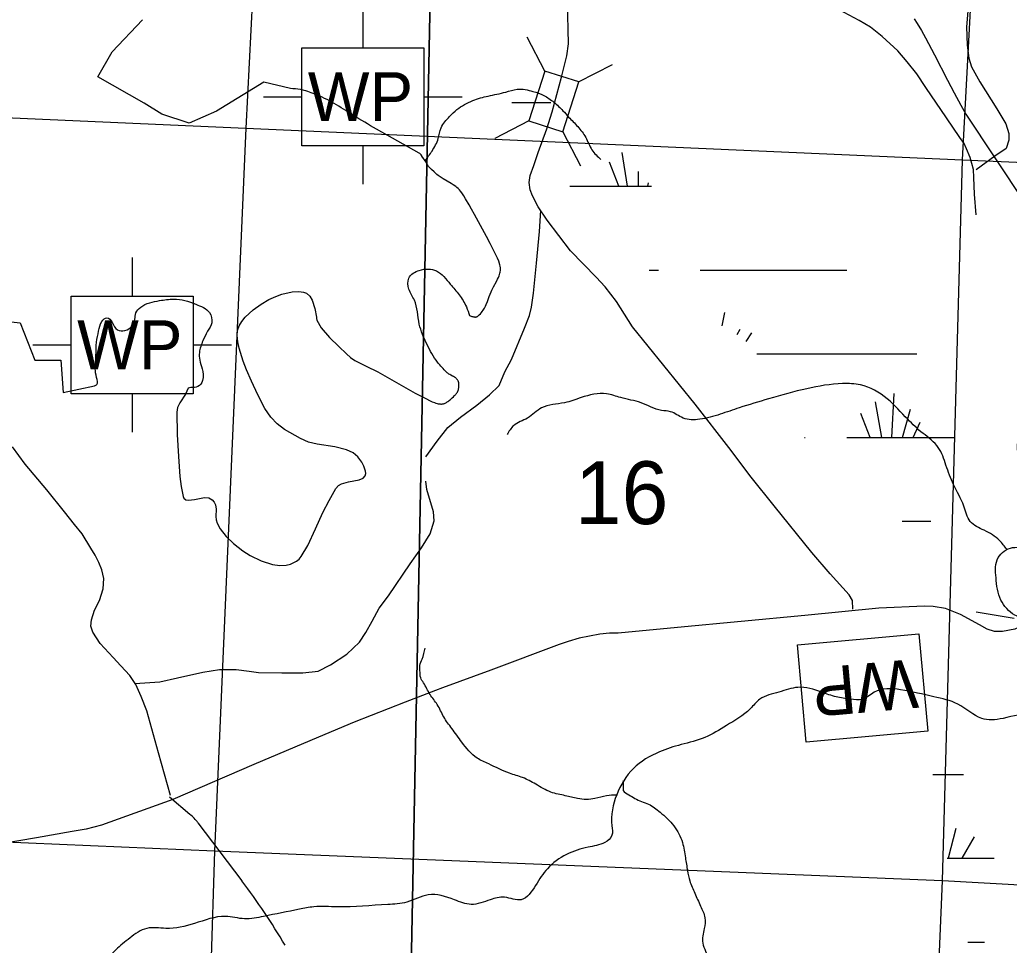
# Model space of a CAD drawing. Extents: x 1219626 to 1426462, y 456797 to 752399.
# Drawn here: x 1260188 to 1267275, y 707660 to 714290 of the extents above; entities that cross this region are included whole.
import ezdxf

# ---------------------------------------------------------------- set-up
doc = ezdxf.new("R2010")
doc.units = 0
for name, color, linetype in [('Bridges and Drawbridges Local Roads', 7, 'Continuous'), ('Culture', 7, 'Continuous'), ('Lakes and Ponds', 7, 'Continuous'), ('Local Roads Improved', 7, 'Continuous'), ('Local Roads Paved', 7, 'Continuous'), ('Local Roads Unimproved', 7, 'Continuous'), ('Narrow River Creek and Branch and Slough', 7, 'Continuous'), ('Quad Borders', 7, 'Continuous'), ('Section Lines', 7, 'Continuous'), ('Section Numbers', 7, 'Continuous'), ('Swamps', 7, 'Continuous')]:
    doc.layers.add(name, color=color, linetype=linetype)

msp = doc.modelspace()

# ---------------------------------------------------------------- linework, layer by layer
at = {"layer": 'Bridges and Drawbridges Local Roads'}
for p, q in [((1263948.1, 713922.7), (1263821.6, 714166.8)), ((1264190.5, 713844.5), (1264434.6, 713971)), ((1263948.1, 713922.7), (1263834.8, 713565.2)), ((1264192.2, 713845.3), (1263948.1, 713922.7)), ((1264078.8, 713487.9), (1264192.2, 713845.3)), ((1263834.8, 713565.2), (1263590.7, 713438.7)), ((1263834.8, 713565.2), (1264078.8, 713487.9)), ((1264078.8, 713487.9), (1264205.4, 713243.8)), ((1267310.3, 710001.6), (1267038.8, 710045.1))]:
    msp.add_line(p, q, dxfattribs=at)
at = {"layer": 'Culture'}
for p, q in [((1262644.9, 714363.5), (1262644.9, 714088.5)), ((1261933.4, 713737.9), (1262208.4, 713737.9)), ((1263081.5, 713737.9), (1263356.4, 713737.9)), ((1262644.9, 713387.2), (1262644.9, 713112.2)), ((1260992.6, 712586.1), (1260992.6, 712311.1)), ((1260281.1, 711960.4), (1260556.1, 711960.4)), ((1261429.1, 711960.4), (1261704.1, 711960.4)), ((1260992.6, 711609.7), (1260992.6, 711334.7))]:
    msp.add_line(p, q, dxfattribs=at)
for points in [[(1262208.4, 714088.5), (1263081.5, 714088.5), (1263081.5, 713387.2), (1262208.4, 713387.2)], [(1260556.1, 712311.1), (1261429.1, 712311.1), (1261429.1, 711609.7), (1260556.1, 711609.7)], [(1266691.1, 709192.8), (1265821.7, 709114.2), (1265758.5, 709812.7), (1266628, 709891.3)]]:
    msp.add_lwpolyline(points, close=True, dxfattribs=at)
at = {"layer": 'Lakes and Ponds'}
for points in [[(1262126.2, 713798.1), (1261935.7, 713842.6), (1261597.1, 713635.4), (1261401.9, 713549.7), (1261205.7, 713613.5), (1261079, 713692.7), (1260746.5, 713880.4), (1260850.1, 714059.7), (1261066.7, 714290.4)], [(1263068.6, 713313.3), (1263066.8, 713316.4), (1263062.9, 713321.8), (1263059.9, 713325.6), (1263057.4, 713328.3), (1263055.5, 713330.1), (1263052.5, 713332.5), (1263049.3, 713334.6), (1262896.2, 713420.2), (1262743.2, 713505.9)], [(1263410.3, 712170.7), (1263413.8, 712169.5), (1263420.7, 712167.1), (1263426.9, 712165), (1263432.4, 712163.3), (1263437.3, 712162.1), (1263441.6, 712161.3), (1263445.3, 712160.8), (1263448.5, 712160.6), (1263451.2, 712160.6), (1263453.6, 712160.8), (1263455.7, 712161), (1263459.2, 712161.8), (1263461.8, 712162.7), (1263463.7, 712163.6), (1263466.4, 712165.1), (1263469.1, 712167.1), (1263479.1, 712175.9), (1263487.6, 712184.6), (1263494.8, 712193.1), (1263501.1, 712201.3), (1263506.5, 712209.2), (1263515.7, 712224.4), (1263522.8, 712238.2), (1263528.5, 712250.6), (1263537.6, 712272.7), (1263550.3, 712306.7), (1263556.9, 712323.9), (1263564, 712341), (1263569.5, 712353.1), (1263581, 712376), (1263602.5, 712416.3), (1263610, 712431.4), (1263616, 712444.6), (1263620.7, 712456.1), (1263624.3, 712466.2), (1263626.9, 712474.9), (1263628.7, 712482.6), (1263630.9, 712495.9), (1263631.5, 712505.8), (1263631.3, 712513.1), (1263630, 712524.1), (1263627.3, 712535), (1263618.3, 712560.5), (1263609.3, 712582.7), (1263600.6, 712602.1), (1263584.1, 712635.9), (1263557.4, 712686.4), (1263530.4, 712736.4), (1263488, 712815.6), (1263445.4, 712894.5), (1263423.7, 712934.1), (1263407.1, 712963.6), (1263381.4, 713007.5), (1263368.1, 713029.2), (1263354.4, 713050.6), (1263345.9, 713062.5), (1263337.1, 713072.7), (1263328.1, 713081.6), (1263319.2, 713089.4), (1263310.4, 713096.3), (1263293.1, 713108.4), (1263277.2, 713118.4), (1263219.8, 713151.8), (1263205.7, 713160.7), (1263185.5, 713175), (1263175.8, 713182.7), (1263166.6, 713191), (1263156.3, 713200.5), (1263137.7, 713217.4), (1263130.9, 713223.9), (1263125.3, 713229.7), (1263120.5, 713234.9), (1263116.6, 713239.6), (1263113.4, 713243.8), (1263108.2, 713251.4), (1263104.8, 713257.4), (1263102.6, 713262), (1263099.8, 713269.2), (1263068.6, 713313.3)], [(1261393.1, 711651.3), (1261374.6, 711608.6), (1261334.6, 711545.3), (1261318.9, 711512.5), (1261312.2, 711478), (1261314.9, 711319.9), (1261324.2, 711161.3), (1261334.5, 711017.4), (1261343.6, 710945.8), (1261358, 710874.4), (1261362.7, 710863.4), (1261378.2, 710851.6), (1261397.7, 710848.8), (1261440.6, 710854.3), (1261511.3, 710866.8), (1261542.4, 710864.9), (1261566.5, 710851.4), (1261579.6, 710834.8), (1261588.9, 710815.9), (1261594.3, 710782.9), (1261592.6, 710732), (1261594, 710707), (1261601.1, 710683.2), (1261623.5, 710642.4), (1261665.4, 710588.1), (1261718.6, 710537.8), (1261786.4, 710486), (1261838.2, 710453.1), (1261917.2, 710413.6), (1261997.5, 710386.4), (1262051.4, 710379.4), (1262095.3, 710382.4), (1262127.6, 710389.9), (1262171.3, 710410.8), (1262189.6, 710425.8), (1262204.7, 710444.2), (1262250.2, 710522.8), (1262305.3, 710642.2), (1262360, 710760.9), (1262405.3, 710847.1), (1262451.7, 710932.2), (1262470.5, 710953.2), (1262493.7, 710966.1), (1262543.2, 710980.5), (1262618.3, 710995.2), (1262646.7, 711005.6), (1262662.8, 711021.8), (1262666.1, 711038.5), (1262664.6, 711056.4), (1262653.4, 711092.3), (1262639, 711120.3), (1262610.1, 711159), (1262575.2, 711187.2), (1262529.4, 711208.1), (1262445.7, 711229.9), (1262317.8, 711249.8), (1262256.2, 711264.6), (1262198.2, 711289.2), (1262085, 711355.4), (1262032.7, 711395.3), (1261986.5, 711444.1), (1261944.3, 711506), (1261894.1, 711602.7), (1261848.4, 711701.7), (1261812, 711781.7), (1261787.5, 711843.6), (1261758.8, 711937.3), (1261749.5, 711983.6), (1261744.5, 712029), (1261747.9, 712064.1), (1261760.6, 712097.8), (1261779.7, 712129.5), (1261803.1, 712158.8), (1261858.7, 712211.4), (1261916.7, 712253.2), (1261971.9, 712285.1), (1262021.7, 712308.3), (1262065.2, 712324.5), (1262138.1, 712341.7), (1262187.3, 712343.8), (1262219.7, 712338.7), (1262240.8, 712330.6), (1262266.2, 712311.2), (1262283.2, 712282.5), (1262301.3, 712222.8), (1262313.6, 712160.1), (1262313.5, 712149), (1262315, 712138.2), (1262346, 712084.1), (1262406.1, 712014.5), (1262473.3, 711949.8), (1262527.7, 711895.9), (1262556.2, 711871.1), (1262587.3, 711849.5), (1262669.8, 711807.5), (1262752.5, 711766.9), (1262885.9, 711690.8), (1263019.1, 711614.5), (1263081.6, 711584.8), (1263143.1, 711552.5)], [(1259971.6, 712143.4), (1260190.7, 712119.5), (1260296.3, 711852.5), (1260481.5, 711850.5), (1260499.5, 711619.5), (1260722.6, 711667.3)], [(1263143.1, 711552.5), (1263157.7, 711547.7), (1263168, 711544.1), (1263177.2, 711541.4), (1263185.5, 711539.5), (1263192.7, 711538.3), (1263199.1, 711537.6), (1263204.6, 711537.2), (1263209.3, 711537.2), (1263213.5, 711537.5), (1263217, 711537.8), (1263223.1, 711538.9), (1263227.5, 711540), (1263230.8, 711541.1), (1263235.5, 711543.2), (1263240, 711545.7), (1263245.3, 711549.1), (1263249.8, 711552.3), (1263253.7, 711555.1), (1263260.3, 711560.4), (1263265.2, 711564.4), (1263272.5, 711570.7), (1263279.7, 711577.2), (1263285, 711581.9), (1263294, 711589.8), (1263300.6, 711595.8), (1263305.4, 711600.6), (1263309, 711604.3), (1263311.6, 711607.2), (1263315.6, 711611.9), (1263319.4, 711616.8), (1263321.1, 711619.3), (1263322.6, 711621.7), (1263323.9, 711624), (1263325, 711626.1), (1263326.8, 711630.1), (1263328.1, 711633.7), (1263329.1, 711636.9), (1263329.8, 711639.7), (1263330.9, 711644.6), (1263331.6, 711648.3), (1263332.4, 711653.8), (1263333.1, 711659.3), (1263333.7, 711665.6), (1263333.9, 711671.3), (1263333.9, 711676.2), (1263333.6, 711680.6), (1263333.1, 711684.4), (1263332.5, 711687.8), (1263331.9, 711690.7), (1263331.2, 711693.2), (1263329.7, 711697.6), (1263328.4, 711700.9), (1263327.2, 711703.3), (1263325.2, 711706.9), (1263322.8, 711710.5), (1263318.6, 711715.7), (1263314.4, 711720.1), (1263310.3, 711723.8), (1263306.3, 711726.9), (1263302.4, 711729.7), (1263294.9, 711734.3), (1263288.2, 711737.9), (1263276.3, 711743.9), (1263267.6, 711748.5), (1263261.3, 711752.2), (1263256.8, 711755.2), (1263253.5, 711757.6), (1263248.8, 711761.6), (1263244.5, 711766.1)]]:
    msp.add_lwpolyline(points, dxfattribs=at)
for points in [[(1262743.2, 713505.9), (1262574.5, 713607.7), (1262439.8, 713690.9), (1262301.1, 713758.3), (1262198.1, 713790), (1262126.2, 713798.1)], [(1269857.2, 705069.6), (1269726.8, 705198), (1269610.5, 705336.8), (1269590.2, 705423.9), (1269555.5, 705586.4), (1269498.4, 705677.8), (1269395.7, 705757.7), (1269304.3, 705826.3), (1269270.1, 705906.2), (1269297, 706046.7), (1269317.3, 706165.8), (1269224.4, 706351.8), (1269218.6, 706447.5), (1269201.2, 706502.7), (1269121.7, 706568.8), (1269053.2, 706568.8), (1268977.7, 706520.1), (1268861.6, 706427.2), (1268777.4, 706406.9), (1268736.8, 706403.9), (1268646.8, 706444.6), (1268585, 706557.4), (1268585.9, 706636.3), (1268612, 706700.2), (1268699.2, 706763), (1268841.3, 706796), (1268852.9, 706848.3), (1268762.9, 706900.6), (1268616.3, 706968.5), (1268535.1, 707041.1), (1268355.1, 707311.2), (1268305.7, 707511.6), (1268317.4, 707723.6), (1268322.4, 707848.3), (1268288.2, 707996.8), (1268249.1, 708214.5), (1268179.5, 708384.4), (1268153.4, 708541.2), (1268157.7, 708815.6), (1268179.5, 709077), (1268210, 709159.8), (1268088.1, 709368.9), (1268031.5, 709447.3), (1267968.1, 709597.1), (1267987.2, 709627.9), (1268034.2, 709745.4), (1267836, 709692.6), (1267751.6, 709664.6), (1267667.2, 709693), (1267580.3, 709790.3), (1267568.9, 709881.7), (1267431.9, 709984.5), (1267314.8, 710025.7), (1267214.9, 710133), (1267180.7, 710292.9), (1267195.9, 710437.7), (1267299.4, 710508.2), (1267427.1, 710492.8), (1267511.8, 710464.3), (1267665, 710444.3), (1267627.5, 710541.3), (1267557.1, 710523.6), (1267466.1, 710532.8), (1267386.2, 710612.8), (1267363.4, 710784.2), (1267409, 710911.1), (1267363.4, 711093.9), (1267340.5, 711288.1), (1267443.3, 711436.6), (1267574.7, 711583.8), (1267603.1, 711722.2), (1267638.5, 711768.9), (1267808.1, 711797.5), (1267942.4, 711774.6), (1267971, 711812.9), (1267979.9, 711984.9), (1268094.1, 712110.6), (1268246.3, 712182.2), (1268378.4, 712164.6), (1268374, 712227.7), (1268288.2, 712236.3), (1268208.3, 712259.1), (1268149.4, 712315.8), (1268139.8, 712441.9), (1268139.8, 712544.7), (1268196.8, 712669.7), (1268232, 712705), (1268301.4, 712791.7), (1268299.6, 712830.3), (1268276.8, 712921.7), (1268242.5, 712990.2)], [(1263244.5, 711766.1), (1263180.8, 711837), (1263105.5, 711963.9), (1263050, 712110.5), (1263014.3, 712281), (1262974.7, 712360.3), (1262974.7, 712439.6), (1263050, 712495.1), (1263172.8, 712491.1), (1263271.9, 712396), (1263335.3, 712320.6), (1263386.8, 712233.4), (1263410.3, 712170.7)], [(1260722.6, 711667.3), (1260740.6, 711677.5), (1260738.8, 711726.9), (1260728.3, 711790.3), (1260733.6, 711885.4), (1260737.1, 711980.6), (1260752.9, 712059.9), (1260775.8, 712128.6), (1260812.8, 712155), (1260849.8, 712121.5), (1260888.5, 712068.7), (1260941.4, 712063.4), (1260992.4, 712096.9), (1261011.8, 712144.4), (1261020.6, 712190.2), (1261054.1, 712230.8), (1261189.7, 712278.3), (1261290.1, 712288.9), (1261371.1, 712280.1), (1261448.5, 712251.9), (1261547.2, 712192), (1261563, 712119.8), (1261533.1, 712058.1), (1261499.6, 711989.4), (1261475, 711906.6), (1261476.7, 711852), (1261494.3, 711790.3), (1261497.9, 711705.7), (1261464.4, 711661.7), (1261413.3, 711654.6), (1261393.1, 711651.3)]]:
    msp.add_spline(points, degree=3, dxfattribs=at)
at = {"layer": 'Local Roads Improved'}
for points in [[(1266990.2, 714497.1), (1266968.9, 714239.7), (1266974.2, 714108.4), (1266986.6, 714016.1), (1267006.1, 713952.2), (1267064.7, 713845.7), (1267185.4, 713652.2), (1267251.1, 713545.7), (1267272.4, 713474.7), (1267272.4, 713428.6), (1267252.8, 713368.2), (1267173, 713313.2), (1267038.1, 713215.6)], [(1266155.8, 710067.1), (1266151.5, 710129.2), (1266129.6, 710171.1), (1265992.5, 710319.6), (1265860.6, 710472.5), (1265592.4, 710807), (1265427.3, 711013.2), (1265266.6, 711225.5), (1265024.6, 711536.5), (1264576.5, 712091.2), (1264462.9, 712272.9), (1264379.9, 712376.8), (1264317, 712445.8), (1264132.7, 712635.4), (1263966.7, 712853.8), (1263902.1, 712949.9), (1263860.1, 713029.3), (1263843.5, 713072.2), (1263835.7, 713125.4), (1263844.4, 713174.4), (1263870.6, 713246), (1263902.1, 713338.6), (1263964.1, 713508.9), (1264001.7, 713631.2), (1264068.9, 713879.3), (1264107.4, 714032.2), (1264117.8, 714118.7), (1264110.9, 714424.4)], [(1267039, 712893.9), (1267027.6, 713041.6), (1267020.6, 713161.3), (1267019.8, 713217.2), (1266994.4, 713302.8), (1266969.1, 713366.5), (1266952.5, 713404.1), (1266921.9, 713446.9), (1266826.7, 713586.7), (1266678.2, 713804.2), (1266614.4, 713902.9), (1266544.6, 713988.5), (1266476.4, 714067.1), (1266364.6, 714169.3), (1266280.8, 714238.3), (1266201.3, 714284.6), (1265950.5, 714418.3)], [(1263097.5, 711158.2), (1263177.9, 711271.8), (1263254.8, 711369.6), (1263345.6, 711443), (1263460.9, 711528.6), (1263553.5, 711603.7), (1263621.7, 711670.1), (1263663.6, 711767.9), (1263710.8, 711857), (1263803.4, 712080.7), (1263838.3, 712171.5), (1263852.3, 712230.9), (1263868, 712330.5), (1263889, 712545.4), (1263911.7, 712774.3), (1263919.7, 712923.7)], [(1261266.6, 708732.4), (1261182.7, 709038.1), (1261097.1, 709339.5), (1261056.9, 709441.7), (1261018.5, 709527.3), (1260975.7, 709592.8), (1260912.8, 709661.8), (1260856, 709722.1), (1260764.3, 709821.7), (1260711.9, 709902), (1260697, 709946.6), (1260701.4, 709991.1), (1260723.2, 710061), (1260759.9, 710130), (1260786.1, 710213), (1260790.5, 710286.4), (1260776.5, 710350.2), (1260754.7, 710401.7), (1260728.5, 710455), (1260697.9, 710505.7), (1260634.1, 710606.1), (1260580, 710674.3), (1260509.2, 710765.1), (1260380.8, 710922.3), (1260227, 711106.7), (1260136.2, 711231.6)], [(1261013, 709535.7), (1261191.4, 709547.4), (1261317.2, 709575.3), (1261498.9, 709615.5), (1261617.7, 709634.7), (1261738.3, 709634.7), (1261830.9, 709622.5), (1261899, 709613.8), (1262065, 709610.3), (1262215.2, 709610.3), (1262325.3, 709622.5), (1262414.4, 709669.7), (1262529.7, 709744.8), (1262620.6, 709832.2), (1262667.7, 709900.3), (1262713.2, 709980.7), (1262762.1, 710075), (1262830.2, 710164.1), (1262984, 710393), (1263066.1, 710506.5), (1263127.2, 710606.1), (1263155.2, 710700.5), (1263151.7, 710765.1), (1263102.8, 710925.8), (1263095.8, 710983.5)], [(1267947.5, 710337.5), (1267775.2, 710204.1), (1267626, 710104.4), (1267424.7, 709974.1), (1267315.9, 709925.2), (1267227.8, 709908.1), (1267169.1, 709908.1), (1267117.7, 709925.2), (1267061.4, 709954.6), (1266925.7, 710030.4), (1266818, 710073.2), (1266731.2, 710086.7), (1266667.6, 710089.1), (1266341, 710074.4)]]:
    msp.add_lwpolyline(points, dxfattribs=at)
at = {"layer": 'Local Roads Paved'}
msp.add_lwpolyline([(1266341, 710074.4), (1265810.1, 710021.8), (1264898.8, 709935), (1264474.3, 709895.9), (1264413.2, 709894.6), (1264342.2, 709887.3), (1264194.2, 709860.4), (1264117.2, 709835.9), (1264051.1, 709813.9), (1263563, 709630.4), (1263216.9, 709504.4), (1263166.7, 709484.9), (1262949, 709401.7), (1262583.2, 709257.3), (1262328.8, 709149.7), (1261865.2, 708954), (1261285.4, 708704.4), (1260774.1, 708519.7), (1260662.8, 708490.4), (1260563.7, 708475.7), (1260306.8, 708428), (1260068.3, 708388.9)], dxfattribs=at)
at = {"layer": 'Local Roads Unimproved'}
for p, q in [((1261260.3, 708723.7), (1261406, 708598.5)), ((1261464.3, 708536.6), (1261779.4, 708120.6))]:
    msp.add_line(p, q, dxfattribs=at)
for centre, radius, start, end in [((1261145.4, 708295.1), 400, 37.14153, 49.34386), ((1257953.1, 705222.4), 4800, 30.5171, 37.14153)]:
    msp.add_arc(centre, radius, start, end, dxfattribs=at)
at = {"layer": 'Narrow River Creek and Branch and Slough'}
msp.add_lwpolyline([(1266594.1, 714296.5), (1266615.5, 714263.1), (1266646.5, 714212.4), (1266675.9, 714160.7), (1266739.8, 714040.1), (1266833.1, 713858), (1266880.4, 713767.3), (1266929.4, 713677.5), (1266964.8, 713615), (1268012.4, 712034.2)], dxfattribs=at)
for points in [[(1263091.8, 713280.6), (1263141, 713350), (1263185.6, 713439.3), (1263205.9, 713516.5), (1263266.8, 713597.8), (1263319.6, 713646.5), (1263433.3, 713711.6), (1263543, 713744.1), (1263668.9, 713772.5), (1263750.1, 713792.8), (1263863.8, 713776.6), (1263940.9, 713748.1), (1264014, 713699.4), (1264079, 713638.4), (1264119.6, 713593.7), (1264184.6, 713524.7), (1264241.4, 713447.5), (1264286.1, 713358.1), (1264351.1, 713289)], [(1267257.4, 710496.2), (1267205.8, 710559.2), (1267096.1, 710632.4), (1266995.6, 710696.3), (1266949.9, 710806), (1266876.8, 710961.5), (1266822, 711098.6), (1266767.2, 711226.6), (1266657.6, 711327.1), (1266547.9, 711427.7), (1266401.7, 711573.9), (1266209.9, 711674.5), (1266082, 711683.6), (1265826.1, 711647.1), (1265552, 711573.9), (1265341.9, 711509.9), (1265204.8, 711464.2), (1265058.6, 711427.7), (1264939.9, 711436.8), (1264848.5, 711482.5), (1264784.5, 711491.7), (1264638.4, 711546.5), (1264492.2, 711583.1), (1264391.7, 711610.5), (1264208.9, 711583.1), (1264090.2, 711546.5), (1263925.7, 711509.9), (1263825.2, 711436.8), (1263724.7, 711382), (1263679, 711318)], [(1264462.8, 708735.6), (1264390.9, 708730.8), (1264308.1, 708710.1), (1264183.8, 708710.1), (1264095.7, 708730.8), (1263992.1, 708756.8), (1263883.3, 708813.8), (1263790.1, 708860.4), (1263696.9, 708891.5), (1263546.7, 708958.9), (1263463.8, 709000.3), (1263355, 709114.3), (1263282.5, 709212.8), (1263225.5, 709295.7), (1263178.9, 709383.8), (1263127.1, 709456.4), (1263080.5, 709539.3), (1263059.8, 709575.6), (1263054.6, 709627.4), (1263054.6, 709663.7), (1263070.2, 709710.3), (1263090.9, 709788)], [(1268153.3, 708544.6), (1267846.7, 708669.6), (1267692.9, 708720.9), (1267539.1, 708806.4), (1267504.9, 708874.8), (1267487.8, 708977.4), (1267453.7, 709045.7), (1267436.6, 709114.1), (1267436.6, 709233.8), (1267419.5, 709285.1), (1267231.5, 709285.1), (1267077.8, 709285.1), (1266906.9, 709387.7), (1266736, 709439), (1266496.8, 709490.2), (1266308.9, 709473.1), (1266223.4, 709421.9), (1266138, 709421.9), (1266035.5, 709439), (1265932.9, 709473.1), (1265762.1, 709507.3), (1265625.4, 709473.1), (1265488.7, 709421.9), (1265420.3, 709353.5), (1265249.5, 709233.8), (1265095.7, 709148.3), (1264924.8, 709097), (1264771.1, 709045.7), (1264583.1, 708926.1), (1264463.5, 708738), (1264429.3, 708515.8), (1264429.3, 708447.4), (1264378.1, 708396.1), (1264258.4, 708361.9), (1264104.7, 708310.6), (1263968, 708208), (1263882.5, 708088.4), (1263780, 707985.8), (1263660.4, 708002.9), (1263557.9, 707985.8), (1263421.2, 707951.6), (1263301.6, 707985.8), (1263113.6, 708020), (1262959.9, 707968.7), (1262823.2, 707951.6), (1262464.3, 707934.5), (1262293.5, 707934.5), (1262191, 707917.4), (1261934.7, 707866.1), (1261798, 707849), (1261661.3, 707866.1), (1261439.1, 707814.8), (1261234.1, 707780.6), (1261097.4, 707780.6), (1260977.8, 707712.3), (1260875.3, 707626.8), (1260738.6, 707507.1), (1260653.2, 707455.8), (1260619, 707387.4), (1260448.1, 707353.2), (1260294.3, 707353.2), (1260055.1, 707387.4), (1259952.6, 707421.6), (1259850.1, 707455.8), (1259696.3, 707387.4), (1259559.6, 707302), (1259457.1, 707233.6), (1259337.5, 707182.3), (1259235, 707165.2), (1259166.6, 707165.2), (1259029.9, 707250.7)], [(1264508.1, 708837.3), (1264510.1, 708794.6), (1264510.1, 708768.7), (1264551.5, 708737.6), (1264592.9, 708711.7), (1264691.3, 708670.2), (1264774.2, 708613.2), (1264872.6, 708514.8), (1264934.8, 708395.6), (1264955.5, 708286.7), (1264971, 708193.5), (1264986.6, 708120.9), (1265022.8, 708032.8), (1265064.3, 707939.5), (1265095.3, 707856.6), (1265090.2, 707778.9), (1265079.8, 707675.2), (1265100.5, 707618.2), (1265131.6, 707519.8), (1265157.5, 707457.6), (1265157.5, 707390.2), (1265147.1, 707302.1), (1265142, 707245.1), (1265162.7, 707162.2), (1265167.9, 707120.7), (1265198.9, 707027.4)]]:
    msp.add_spline(points, degree=3, dxfattribs=at)
at = {"layer": 'Quad Borders'}
for p, q in [((1263522, 734401.4), (1262624.9, 688942.4)), ((1262624.9, 688942.4), (1263522, 734401.4))]:
    msp.add_line(p, q, dxfattribs=at)
at = {"layer": 'Section Lines'}
for p, q in [((1262061.8, 718714.8), (1261808.2, 713512.6)), ((1266940.6, 713286.6), (1267226.6, 718594.3)), ((1256663.9, 713741), (1261808.2, 713512.6)), ((1261808.2, 713512.6), (1261583.8, 708333.5)), ((1261808.2, 713512.6), (1266940.6, 713286.6)), ((1266796.2, 708120.4), (1266940.6, 713286.6)), ((1266940.6, 713286.6), (1271872.6, 713081.8)), ((1261583.8, 708333.5), (1256472, 708551.5)), ((1261583.8, 708333.5), (1261421.8, 703163.6)), ((1266796.2, 708120.4), (1261583.8, 708333.5)), ((1266591.6, 702940.9), (1266796.2, 708120.4)), ((1271684.6, 707856.2), (1266796.2, 708120.4))]:
    msp.add_line(p, q, dxfattribs=at)
at = {"layer": 'Swamps'}
for p, q in [((1264478.4, 713098.3), (1264412.3, 713271.1)), ((1265062.7, 712497.4), (1266112.7, 712497.4)), ((1266434.2, 711297.4), (1266451.5, 711613.5)), ((1266363.2, 711297.4), (1266317, 711551.8)), ((1266278.2, 711297.5), (1266212.7, 711469.4)), ((1266510.9, 711297.6), (1266569.1, 711501.4)), ((1266587.5, 711297.5), (1266636.4, 711406.1)), ((1266892.2, 708496.9), (1266838.6, 708282.4)), ((1267025.1, 708436.5), (1266935.4, 708282.7))]:
    msp.add_line(p, q, dxfattribs=at)
for points in [[(1263712.7, 713697.4), (1263991.6, 713697.4)], [(1264540.7, 713097.4), (1264502.9, 713340.2)], [(1264618.9, 713097.4), (1264620.9, 713203.9)], [(1264127.7, 713097.4), (1264312.7, 713097.4)], [(1264312.7, 713097.4), (1264712.9, 713097.4)], [(1264686, 713097.2), (1264691.2, 713122.5)], [(1264696.6, 712497.4), (1264762.7, 712497.4)], [(1265236.6, 712192.2), (1265217.4, 712096.3)], [(1265345.3, 712071.3), (1265324.8, 712033.4)], [(1265429.9, 712047.2), (1265388.9, 711985.7)], [(1265468.2, 711897.4), (1266612.7, 711897.4)], [(1265808.9, 711297.4), (1265812.7, 711297.4)], [(1266112.7, 711297.4), (1266884.5, 711297.4)], [(1266508.8, 710697.4), (1266712.7, 710697.3)], [(1266727.7, 708882.5), (1266948.6, 708882.5)], [(1266829.5, 708282.5), (1267166.4, 708282.5)], [(1266979.4, 707682.5), (1267098.6, 707682.5)]]:
    msp.add_lwpolyline(points, dxfattribs=at)

# ---------------------------------------------------------------- texts
at = {"layer": 'Culture'}
for p in [(1262251.3, 713564.5), (1260599, 711787)]:
    msp.add_text('WP', height=350, dxfattribs=at).set_placement(p)
msp.add_text('WP', height=350, rotation=185.16756, dxfattribs=at).set_placement((1266601.2, 709710.9))
at = {"layer": 'Section Numbers'}
msp.add_text('16', height=450, rotation=359.99982, dxfattribs=at).set_placement((1264164.1, 710676.8))

doc.saveas('drawing.dxf')
